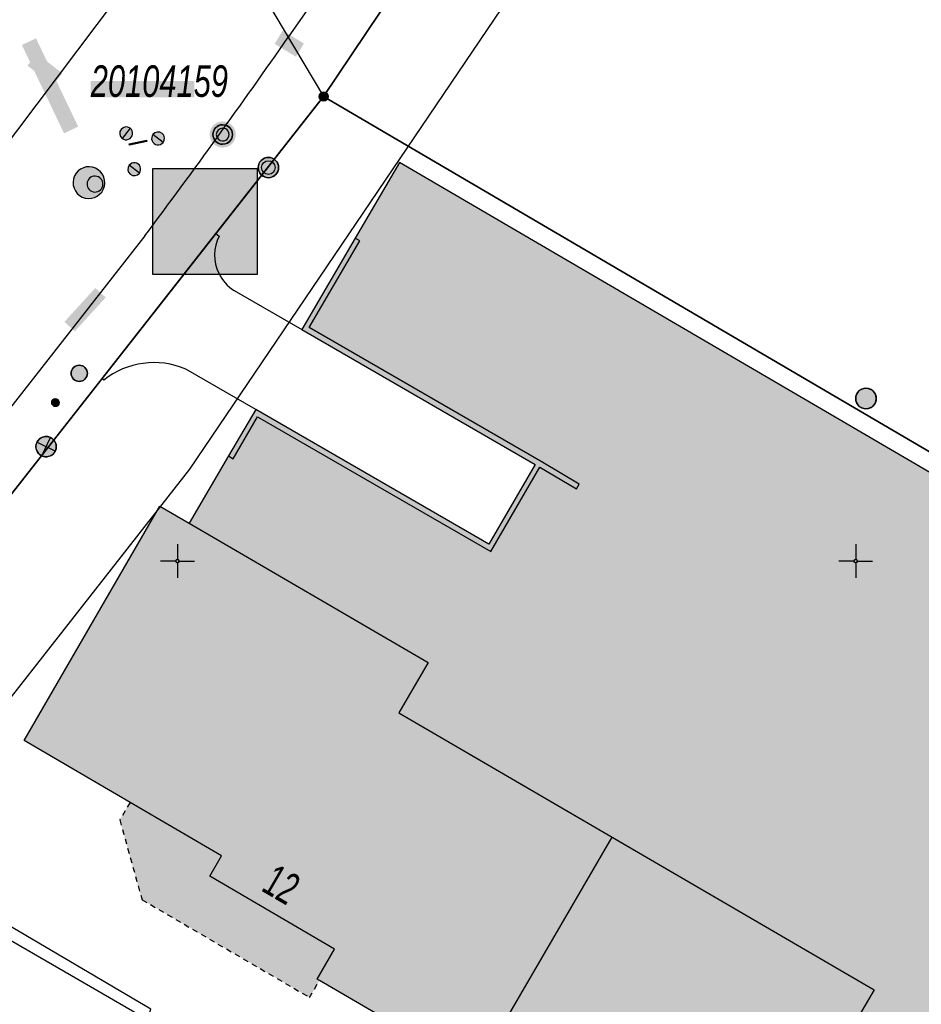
# Model space of a CAD drawing. Header units: metres. Extents: x 2695560 to 2696939, y 1260491 to 1262050.
# Tile 619 of 656: x 2696195 to 2696228, y 1260983 to 1261020. Entities that reach past the tile are written whole.
import ezdxf

# ---------------------------------------------------------------- set-up
doc = ezdxf.new("R2010")
doc.units = ezdxf.units.M
doc.linetypes.add('AUSGEZOGEN', pattern=[0])
doc.linetypes.add('VERDECKT2_S2', pattern=[0.36, 0.2, -0.16])
for name, color, linetype in [('XR$1$AV_Flächen (EO)', 7, 'AUSGEZOGEN'), ('XR$1$AV_Gebäudeflächen (BB)', 7, 'AUSGEZOGEN'), ('XR$1$AV_Gebäudeflächen (EO)', 7, 'AUSGEZOGEN'), ('XR$1$AV_Gebäudeflächen ut.', 7, 'AUSGEZOGEN'), ('XR$1$AV_Grenzpunkte', 7, 'AUSGEZOGEN'), ('XR$1$AV_Haus-Nr.', 7, 'AUSGEZOGEN'), ('XR$1$AV_Koordinatennetzpunkte', 7, 'AUSGEZOGEN'), ('XR$1$AV_Lagefixpunkt-Nr.', 7, 'AUSGEZOGEN'), ('XR$1$AV_Lagefixpunkte', 7, 'AUSGEZOGEN'), ('XR$1$AV_Linien (BB)', 7, 'AUSGEZOGEN'), ('XR$1$AW_LK_Schachtdeckel', 24, 'AUSGEZOGEN'), ('XR$1$EW_LK_Bauwerk_FL_Linie_Punkt', 1, 'AUSGEZOGEN'), ('XR$1$EW_LK_Knoten', 1, 'AUSGEZOGEN'), ('XR$1$Liegenschaftsgrenzen', 7, 'AUSGEZOGEN'), ('XR$1$PFAV', 255, 'AUSGEZOGEN'), ('XR$1$PFAW', 255, 'AUSGEZOGEN'), ('XR$1$PFEW', 255, 'AUSGEZOGEN'), ('XR$1$PFWA', 255, 'AUSGEZOGEN'), ('XR$1$RAEW', 8, 'AUSGEZOGEN'), ('XR$1$RP_Abstandslinie', 7, 'AUSGEZOGEN'), ('XR$1$WA_LK_Absperrarmatur', 171, 'AUSGEZOGEN'), ('XR$1$WA_LK_Hydrant', 171, 'AUSGEZOGEN'), ('XR$1$WA_LK_Rohrleitungsteil', 171, 'AUSGEZOGEN')]:
    doc.layers.add(name, color=color, linetype=linetype)
doc.styles.add('ARIAL', font='arial.ttf')

# ---------------------------------------------------------------- blocks, each defined once
blk = doc.blocks.new('COMPLEXOBJECT_248')
at = {"layer": 'XR$1$AV_Linien (BB)', "color": 7, "linetype": 'AUSGEZOGEN', "transparency": 33554687}
for p, q in [((6201.422, 11012.07), (6201.54, 11011.978)), ((6197.289, 11006.671), (6197.221, 11006.724))]:
    blk.add_line(p, q, dxfattribs=at)
blk.add_lwpolyline([(6202.088, 11009.969), (6204.582, 11008.529), (6213.19, 11003.555), (6211.474, 11000.62), (6202.885, 11005.586), (6200.305, 11007.077)], dxfattribs=at)
for centre, radius, start, end in [((6202.92, 11011.276), 1.549, 153.0563, 205.6918), ((6202.926, 11011.278), 1.554, 205.6526, 237.3792), ((6199.142, 11004.314), 2.998, 67.1696, 128.1641)]:
    blk.add_arc(centre, radius, start, end, dxfattribs=at)
blk = doc.blocks.new('COMPLEXOBJECT_734')
at = {"layer": 'XR$1$AV_Linien (BB)', "color": 7, "linetype": 'AUSGEZOGEN', "transparency": 33554687}
blk.add_line((6198.797, 11011.979), (6173.621, 10979.876), dxfattribs=at)
blk.add_arc((5985.405, 11171.559), 266.462, 323.20996, 325.153, dxfattribs=at)
blk = doc.blocks.new('COMPLEXOBJECT_740')
at = {"layer": 'XR$1$AV_Linien (BB)', "color": 7, "linetype": 'AUSGEZOGEN', "transparency": 33554687}
blk.add_lwpolyline([(6287.505, 11142.244), (6261.157, 11103.34), (6204.708, 11020.205), (6204.085, 11019.306)], dxfattribs=at)
blk = doc.blocks.new('BWAV1')
at = {"layer": 'XR$1$PFAV', "transparency": 33554687}
blk.add_hatch(color=7, dxfattribs=at).paths.add_polyline_path([(0.67, 0), (0.656, 0.135), (0.616, 0.264), (0.55, 0.383), (0.462, 0.486), (0.354, 0.569), (0.233, 0.628), (0.101, 0.662), (-0.034, 0.669), (-0.168, 0.649), (-0.295, 0.602), (-0.41, 0.53), (-0.508, 0.436), (-0.586, 0.325), (-0.639, 0.201), (-0.667, 0.068), (-0.667, -0.068), (-0.639, -0.201), (-0.586, -0.325), (-0.508, -0.436), (-0.41, -0.53), (-0.295, -0.602), (-0.168, -0.649), (-0.034, -0.669), (0.101, -0.662), (0.233, -0.628), (0.354, -0.569), (0.462, -0.486), (0.55, -0.383), (0.616, -0.264), (0.656, -0.135)])
at = {"color": 7, "transparency": 33554687}
for radius, start, end in [(0.5, 91.1948, 268.8052), (0.326, 91.1948, 268.8052), (0.5, 268.8052, 91.1948), (0.326, 268.8052, 91.1948)]:
    blk.add_arc((0, 0), radius, start, end, dxfattribs=at)
at = {"layer": 'XR$1$PFAV', "transparency": 33554687}
blk.add_circle((0, 0), 0.5, dxfattribs=at)
blk = doc.blocks.new('BAV15')
at = {"layer": 'XR$1$PFAV', "transparency": 33554687}
blk.add_hatch(color=7, dxfattribs=at).paths.add_polyline_path([(0.5, 0), (0.49, 0.1), (0.46, 0.2), (0.41, 0.29), (0.34, 0.36), (0.26, 0.42), (0.17, 0.47), (0.08, 0.49), (-0.03, 0.5), (-0.13, 0.48), (-0.22, 0.45), (-0.31, 0.4), (-0.38, 0.33), (-0.44, 0.24), (-0.48, 0.15), (-0.5, 0.05), (-0.5, -0.05), (-0.48, -0.15), (-0.44, -0.24), (-0.38, -0.33), (-0.31, -0.4), (-0.22, -0.45), (-0.13, -0.48), (-0.03, -0.5), (0.08, -0.49), (0.17, -0.47), (0.26, -0.42), (0.34, -0.36), (0.41, -0.29), (0.46, -0.2), (0.49, -0.1)])
at = {"color": 7, "transparency": 33554687}
for start, end in [(90, 270), (270, 90)]:
    blk.add_arc((0, 0), 0.5, start, end, dxfattribs=at)
at = {"layer": 'XR$1$PFAV', "transparency": 33554687}
blk.add_circle((0, 0), 0.5, dxfattribs=at)
blk = doc.blocks.new('BAV2041')
at = {"color": 7, "transparency": 33554687}
for p, q in [((0, 0.5), (0, 0.05)), ((-0.05, 0), (-0.5, 0)), ((0.05, 0), (0.5, 0)), ((0, -0.05), (0, -0.5))]:
    blk.add_line(p, q, dxfattribs=at)
blk.add_circle((0, 0), 0.05, dxfattribs=at)
for start, end in [(90, 270), (270, 90)]:
    blk.add_arc((0, 0), 0.05, start, end, dxfattribs=at)
blk = doc.blocks.new('BAW2088')
at = {"layer": 'XR$1$PFAW', "transparency": 33554687}
blk.add_hatch(color=253, dxfattribs=at).paths.add_polyline_path([(0.51, 0), (0.5, 0.101), (0.47, 0.197), (0.421, 0.286), (0.355, 0.362), (0.275, 0.424), (0.184, 0.469), (0.086, 0.494), (-0.015, 0.499), (-0.115, 0.484), (-0.21, 0.449), (-0.296, 0.395), (-0.369, 0.326), (-0.427, 0.243), (-0.467, 0.15), (-0.487, 0.051), (-0.487, -0.051), (-0.467, -0.15), (-0.427, -0.243), (-0.369, -0.326), (-0.296, -0.395), (-0.21, -0.449), (-0.115, -0.484), (-0.015, -0.499), (0.086, -0.494), (0.184, -0.469), (0.275, -0.424), (0.355, -0.362), (0.421, -0.286), (0.47, -0.197), (0.5, -0.101)])
at = {"transparency": 33554687}
for start, end in [(91.1948, 268.8052), (268.8052, 91.1948)]:
    blk.add_arc((0.01, 0), 0.5, start, end, dxfattribs=at)
at = {"layer": 'XR$1$PFAW', "transparency": 33554687}
blk.add_circle((0.01, 0), 0.5, dxfattribs=at)
blk = doc.blocks.new('BAW2084')
at = {"layer": 'XR$1$PFAW', "transparency": 33554687}
h = blk.add_hatch(color=7, dxfattribs=at)
h.paths.add_polyline_path([(0.237, 0.6), (0.176, 0.597), (0.116, 0.588), (0.057, 0.572), (0, 0.551), (-0.054, 0.525), (-0.106, 0.492), (-0.154, 0.455), (-0.198, 0.413), (-0.238, 0.367), (-0.272, 0.317), (-0.302, 0.264), (-0.326, 0.208), (-0.344, 0.15), (-0.356, 0.091), (-0.363, 0.03), (-0.363, -0.03), (-0.356, -0.091), (-0.344, -0.15), (-0.326, -0.208), (-0.302, -0.264), (-0.272, -0.317), (-0.238, -0.367), (-0.198, -0.413), (-0.154, -0.455), (-0.106, -0.492), (-0.054, -0.525), (0, -0.551), (0.057, -0.572), (0.116, -0.588), (0.176, -0.597), (0.237, -0.6), (0.297, -0.597), (0.357, -0.588), (0.416, -0.572), (0.473, -0.551), (0.528, -0.525), (0.579, -0.492), (0.628, -0.455), (0.672, -0.413), (0.711, -0.367), (0.746, -0.317), (0.775, -0.264), (0.799, -0.208), (0.818, -0.15), (0.83, -0.091), (0.836, -0.03), (0.836, 0.03), (0.83, 0.091), (0.818, 0.15), (0.799, 0.208), (0.775, 0.264), (0.746, 0.317), (0.711, 0.367), (0.672, 0.413), (0.628, 0.455), (0.579, 0.492), (0.528, 0.525), (0.473, 0.551), (0.416, 0.572), (0.357, 0.588), (0.297, 0.597)])
h.paths.add_polyline_path([(0.03, -0.298), (0, -0.3), (-0.03, -0.298), (-0.06, -0.294), (-0.09, -0.286), (-0.118, -0.276), (-0.146, -0.262), (-0.171, -0.246), (-0.195, -0.228), (-0.217, -0.207), (-0.237, -0.184), (-0.255, -0.159), (-0.269, -0.132), (-0.281, -0.104), (-0.29, -0.075), (-0.297, -0.045), (-0.3, -0.015), (-0.3, 0.015), (-0.297, 0.045), (-0.29, 0.075), (-0.281, 0.104), (-0.269, 0.132), (-0.255, 0.159), (-0.237, 0.184), (-0.217, 0.207), (-0.195, 0.228), (-0.171, 0.246), (-0.146, 0.262), (-0.118, 0.276), (-0.09, 0.286), (-0.06, 0.294), (-0.03, 0.298), (0, 0.3), (0.03, 0.298), (0.06, 0.294), (0.09, 0.286), (0.118, 0.276), (0.146, 0.262), (0.171, 0.246), (0.195, 0.228), (0.217, 0.207), (0.237, 0.184), (0.255, 0.159), (0.269, 0.132), (0.281, 0.104), (0.29, 0.075), (0.297, 0.045), (0.3, 0.015), (0.3, -0.015), (0.297, -0.045), (0.29, -0.075), (0.281, -0.104), (0.269, -0.132), (0.255, -0.159), (0.237, -0.184), (0.217, -0.207), (0.195, -0.228), (0.171, -0.246), (0.146, -0.262), (0.118, -0.276), (0.09, -0.286), (0.06, -0.294)], flags=16)
blk.add_hatch(color=7, dxfattribs=at).paths.add_polyline_path([(0, 0.3), (-0.03, 0.298), (-0.06, 0.294), (-0.09, 0.286), (-0.118, 0.276), (-0.146, 0.262), (-0.171, 0.246), (-0.195, 0.228), (-0.217, 0.207), (-0.237, 0.184), (-0.255, 0.159), (-0.269, 0.132), (-0.281, 0.104), (-0.29, 0.075), (-0.297, 0.045), (-0.3, 0.015), (-0.3, -0.015), (-0.297, -0.045), (-0.29, -0.075), (-0.281, -0.104), (-0.269, -0.132), (-0.255, -0.159), (-0.237, -0.184), (-0.217, -0.207), (-0.195, -0.228), (-0.171, -0.246), (-0.146, -0.262), (-0.118, -0.276), (-0.09, -0.286), (-0.06, -0.294), (-0.03, -0.298), (0, -0.3), (0.03, -0.298), (0.06, -0.294), (0.09, -0.286), (0.118, -0.276), (0.146, -0.262), (0.171, -0.246), (0.195, -0.228), (0.217, -0.207), (0.237, -0.184), (0.255, -0.159), (0.269, -0.132), (0.281, -0.104), (0.29, -0.075), (0.297, -0.045), (0.3, -0.015), (0.3, 0.015), (0.297, 0.045), (0.29, 0.075), (0.281, 0.104), (0.269, 0.132), (0.255, 0.159), (0.237, 0.184), (0.217, 0.207), (0.195, 0.228), (0.171, 0.246), (0.146, 0.262), (0.118, 0.276), (0.09, 0.286), (0.06, 0.294), (0.03, 0.298)])
at = {"transparency": 33554687}
for centre, radius, start, end in [((0.237, 0), 0.6, 90, 270), ((0.237, 0), 0.6, 270, 90), ((0, 0), 0.3, 90, 270), ((0, 0), 0.3, 270, 90)]:
    blk.add_arc(centre, radius, start, end, dxfattribs=at)
blk = doc.blocks.new('BWA2013')
at = {"true_color": 0x000000, "transparency": 33554687}
blk.add_hatch(color=18, dxfattribs=at).paths.add_polyline_path([(-0.291, -0.409), (0.352, 0.357), (0.291, 0.409), (-0.352, -0.357)])
at = {"transparency": 33554687}
blk.add_lwpolyline([(-0.291, -0.409), (-0.352, -0.357), (0.291, 0.409), (0.352, 0.357), (-0.291, -0.409)], close=True, dxfattribs=at)
blk = doc.blocks.new('BWA2009')
at = {"true_color": 0x000000, "transparency": 33554687}
blk.add_hatch(color=18, dxfattribs=at).paths.add_polyline_path([(0.333, 0), (0.327, 0.067), (0.306, 0.131), (0.274, 0.19), (0.23, 0.242), (0.176, 0.283), (0.116, 0.313), (0.05, 0.329), (-0.017, 0.333), (-0.084, 0.323), (-0.147, 0.299), (-0.204, 0.264), (-0.253, 0.217), (-0.291, 0.162), (-0.318, 0.1), (-0.332, 0.034), (-0.332, -0.034), (-0.318, -0.1), (-0.291, -0.162), (-0.253, -0.217), (-0.204, -0.264), (-0.147, -0.299), (-0.084, -0.323), (-0.017, -0.333), (0.05, -0.329), (0.116, -0.313), (0.176, -0.283), (0.23, -0.242), (0.274, -0.19), (0.306, -0.131), (0.327, -0.067)])
at = {"layer": 'XR$1$PFWA', "transparency": 33554687}
blk.add_hatch(color=7, dxfattribs=at).paths.add_polyline_path([(0.5, 0), (0.49, 0.101), (0.459, 0.197), (0.41, 0.286), (0.344, 0.362), (0.264, 0.424), (0.174, 0.469), (0.076, 0.494), (-0.025, 0.499), (-0.125, 0.484), (-0.22, 0.449), (-0.306, 0.395), (-0.379, 0.326), (-0.437, 0.243), (-0.477, 0.15), (-0.497, 0.051), (-0.497, -0.051), (-0.477, -0.15), (-0.437, -0.243), (-0.379, -0.326), (-0.306, -0.395), (-0.22, -0.449), (-0.125, -0.484), (-0.025, -0.499), (0.076, -0.494), (0.174, -0.469), (0.264, -0.424), (0.344, -0.362), (0.41, -0.286), (0.459, -0.197), (0.49, -0.101)])
at = {"transparency": 33554687}
blk.add_circle((0, 0), 0.333, dxfattribs=at)
for start, end in [(90, 180), (0, 90), (180, 270), (270, 0)]:
    blk.add_arc((0, 0), 0.5, start, end, dxfattribs=at)
at = {"layer": 'XR$1$PFWA', "transparency": 33554687}
blk.add_circle((0, 0), 0.5, dxfattribs=at)
blk = doc.blocks.new('BWA965')
at = {"layer": 'XR$1$PFWA', "transparency": 33554687}
blk.add_hatch(color=7, dxfattribs=at).paths.add_polyline_path([(0, 0.5), (-0.051, 0.497), (-0.101, 0.49), (-0.15, 0.477), (-0.197, 0.459), (-0.243, 0.437), (-0.286, 0.41), (-0.326, 0.379), (-0.362, 0.344), (-0.395, 0.306), (-0.424, 0.264), (-0.449, 0.22), (-0.469, 0.174), (-0.484, 0.125), (-0.494, 0.076), (-0.499, 0.025), (-0.499, -0.025), (-0.494, -0.076), (-0.484, -0.125), (-0.469, -0.174), (-0.449, -0.22), (-0.424, -0.264), (-0.395, -0.306), (-0.362, -0.344), (-0.326, -0.379), (-0.286, -0.41), (-0.243, -0.437), (-0.197, -0.459), (-0.15, -0.477), (-0.101, -0.49), (-0.051, -0.497), (0, -0.5), (0.051, -0.497), (0.101, -0.49), (0.15, -0.477), (0.197, -0.459), (0.243, -0.437), (0.286, -0.41), (0.326, -0.379), (0.362, -0.344), (0.395, -0.306), (0.424, -0.264), (0.449, -0.22), (0.469, -0.174), (0.484, -0.125), (0.494, -0.076), (0.499, -0.025), (0.499, 0.025), (0.494, 0.076), (0.484, 0.125), (0.469, 0.174), (0.449, 0.22), (0.424, 0.264), (0.395, 0.306), (0.362, 0.344), (0.326, 0.379), (0.286, 0.41), (0.243, 0.437), (0.197, 0.459), (0.15, 0.477), (0.101, 0.49), (0.051, 0.497)])
at = {"transparency": 33554687}
blk.add_line((0, 0.5), (0, -0.5), dxfattribs=at)
for start, end in [(90, 270), (270, 90)]:
    blk.add_arc((0, 0), 0.5, start, end, dxfattribs=at)
blk = doc.blocks.new('BEW15')
at = {"layer": 'XR$1$PFEW', "transparency": 33554687}
h = blk.add_hatch(color=7, dxfattribs=at)
h.paths.add_polyline_path([(-0.5, 0), (-0.497, -0.05), (-0.489, -0.1), (-0.477, -0.15), (-0.459, -0.197), (-0.437, -0.242), (-0.41, -0.285), (-0.379, -0.326), (-0.344, -0.362), (-0.306, -0.395), (-0.264, -0.424), (-0.22, -0.449), (-0.173, -0.469), (-0.125, -0.484), (-0.075, -0.494), (-0.025, -0.499), (0.026, -0.499), (0.076, -0.494), (0.126, -0.484), (0.174, -0.469), (0.22, -0.449), (0.265, -0.424), (0.306, -0.395), (0.345, -0.362), (0.38, -0.326), (0.411, -0.285), (0.437, -0.242), (0.46, -0.197), (0.477, -0.15), (0.49, -0.1), (0.498, -0.05), (0.5, 0), (0.498, 0.051), (0.49, 0.101), (0.477, 0.15), (0.46, 0.197), (0.437, 0.243), (0.411, 0.286), (0.38, 0.326), (0.345, 0.363), (0.306, 0.396), (0.265, 0.424), (0.22, 0.449), (0.174, 0.469), (0.126, 0.484), (0.076, 0.494), (0.026, 0.5), (-0.025, 0.5), (-0.075, 0.494), (-0.125, 0.484), (-0.173, 0.469), (-0.22, 0.449), (-0.264, 0.424), (-0.306, 0.396), (-0.344, 0.363), (-0.379, 0.326), (-0.41, 0.286), (-0.437, 0.243), (-0.459, 0.197), (-0.477, 0.15), (-0.489, 0.101), (-0.497, 0.051)])
h.paths.add_polyline_path([(0.01, 0.001), (0.01, 0), (0.01, -0.001), (0.01, -0.002), (0.01, -0.003), (0.009, -0.004), (0.009, -0.005), (0.009, -0.006), (0.008, -0.006), (0.007, -0.007), (0.006, -0.008), (0.006, -0.008), (0.005, -0.009), (0.004, -0.009), (0.003, -0.01), (0.002, -0.01), (0.001, -0.01), (0, -0.01), (-0.001, -0.01), (-0.002, -0.01), (-0.003, -0.009), (-0.004, -0.009), (-0.005, -0.008), (-0.006, -0.008), (-0.007, -0.007), (-0.007, -0.006), (-0.008, -0.006), (-0.008, -0.005), (-0.009, -0.004), (-0.009, -0.003), (-0.009, -0.002), (-0.01, -0.001), (-0.01, 0), (-0.01, 0.001), (-0.009, 0.002), (-0.009, 0.003), (-0.009, 0.004), (-0.008, 0.005), (-0.008, 0.006), (-0.007, 0.007), (-0.007, 0.007), (-0.006, 0.008), (-0.005, 0.009), (-0.004, 0.009), (-0.003, 0.01), (-0.002, 0.01), (-0.001, 0.01), (0, 0.01), (0.001, 0.01), (0.002, 0.01), (0.003, 0.01), (0.004, 0.01), (0.005, 0.009), (0.006, 0.009), (0.006, 0.008), (0.007, 0.007), (0.008, 0.007), (0.009, 0.006), (0.009, 0.005), (0.009, 0.004), (0.01, 0.003), (0.01, 0.002)], flags=16)
at = {"color": 1, "transparency": 33554687}
for start, end in [(0, 180), (180, 0)]:
    blk.add_arc((0, 0), 0.5, start, end, dxfattribs=at)
at = {"layer": 'XR$1$PFEW', "transparency": 33554687}
blk.add_circle((0, 0), 0.5, dxfattribs=at)
blk = doc.blocks.new('BEWLP2549_S')
at = {"layer": 'XR$1$PFEW', "transparency": 33554687}
blk.add_hatch(color=7, dxfattribs=at).paths.add_polyline_path([(0.5, 0), (0.49, 0.101), (0.459, 0.197), (0.41, 0.286), (0.344, 0.362), (0.264, 0.424), (0.174, 0.469), (0.076, 0.494), (-0.025, 0.499), (-0.125, 0.484), (-0.22, 0.449), (-0.306, 0.395), (-0.379, 0.326), (-0.437, 0.243), (-0.477, 0.15), (-0.497, 0.051), (-0.497, -0.051), (-0.477, -0.15), (-0.437, -0.243), (-0.379, -0.326), (-0.306, -0.395), (-0.22, -0.449), (-0.125, -0.484), (-0.025, -0.499), (0.076, -0.494), (0.174, -0.469), (0.264, -0.424), (0.344, -0.362), (0.41, -0.286), (0.459, -0.197), (0.49, -0.101)])
at = {"color": 1, "transparency": 33554687}
for p, q in [((0.354, -0.354), (-0.354, 0.354)), ((-0.354, -0.354), (0.354, 0.354))]:
    blk.add_line(p, q, dxfattribs=at)
for start, end in [(91.3809, 268.6191), (268.6191, 91.3809)]:
    blk.add_arc((0, 0), 0.5, start, end, dxfattribs=at)
at = {"layer": 'XR$1$PFEW', "transparency": 33554687}
blk.add_circle((0, 0), 0.5, dxfattribs=at)
blk = doc.blocks.new('BEW957')
at = {"layer": 'XR$1$RAEW', "transparency": 33554687}
blk.add_hatch(color=1, dxfattribs=at).paths.add_polyline_path([(-0.5, 0), (-0.5, -0.05), (-0.49, -0.1), (-0.48, -0.15), (-0.46, -0.2), (-0.44, -0.24), (-0.41, -0.29), (-0.38, -0.33), (-0.34, -0.36), (-0.31, -0.4), (-0.26, -0.42), (-0.22, -0.45), (-0.17, -0.47), (-0.13, -0.48), (-0.08, -0.49), (-0.03, -0.5), (0.03, -0.5), (0.08, -0.49), (0.13, -0.48), (0.17, -0.47), (0.22, -0.45), (0.26, -0.42), (0.31, -0.4), (0.34, -0.36), (0.38, -0.33), (0.41, -0.29), (0.44, -0.24), (0.46, -0.2), (0.48, -0.15), (0.49, -0.1), (0.5, -0.05), (0.5, 0), (0.5, 0.05), (0.49, 0.1), (0.48, 0.15), (0.46, 0.2), (0.44, 0.24), (0.41, 0.29), (0.38, 0.33), (0.34, 0.36), (0.31, 0.4), (0.26, 0.42), (0.22, 0.45), (0.17, 0.47), (0.13, 0.48), (0.08, 0.49), (0.03, 0.5), (-0.03, 0.5), (-0.08, 0.49), (-0.13, 0.48), (-0.17, 0.47), (-0.22, 0.45), (-0.26, 0.42), (-0.31, 0.4), (-0.34, 0.36), (-0.38, 0.33), (-0.41, 0.29), (-0.44, 0.24), (-0.46, 0.2), (-0.48, 0.15), (-0.49, 0.1), (-0.5, 0.05)])
at = {"color": 1, "transparency": 33554687}
for start, end in [(90, 180), (180, 270), (0, 90), (270, 0)]:
    blk.add_arc((0, 0), 0.5, start, end, dxfattribs=at)
at = {"layer": 'XR$1$RAEW', "color": 1, "transparency": 33554687}
blk.add_circle((0, 0), 0.5, dxfattribs=at)

msp = doc.modelspace()

# ---------------------------------------------------------------- hatches: boundary and pattern name
at = {"transparency": 33554687}
for points in [[(2696204.847, 1261019.358), (2696204.553, 1261018.87), (2696205.339, 1261018.396), (2696205.633, 1261018.883)], [(2696195.758, 1261019.074), (2696195.238, 1261018.826), (2696196.792, 1261015.572), (2696197.312, 1261015.82)], [(2696195.795, 1261018.512), (2696195.445, 1261018.067), (2696196.377, 1261017.336), (2696196.727, 1261017.781)], [(2696197.778, 1261017.502), (2696197.778, 1261016.899), (2696201.599, 1261016.899), (2696201.599, 1261017.502)], [(2696200.065, 1261014.271), (2696200.065, 1261010.369), (2696203.909, 1261010.369), (2696203.909, 1261014.271)], [(2696196.805, 1261008.626), (2696197.188, 1261008.276), (2696198.325, 1261009.522), (2696197.942, 1261009.872)]]:
    msp.add_hatch(color=7, dxfattribs=at).paths.add_polyline_path(points)
at = {"layer": 'XR$1$AV_Gebäudeflächen (BB)', "true_color": 0xd2d2d2, "transparency": 33554687}
for points in [[(2696216.996, 1260989.634), (2696209.13, 1260994.221), (2696210.208, 1260996.069), (2696201.397, 1261001.207), (2696200.324, 1261001.833), (2696195.319, 1260993.193), (2696199.224, 1260990.916), (2696202.601, 1260988.946), (2696202.163, 1260988.194), (2696206.766, 1260985.509), (2696206.118, 1260984.398), (2696206.204, 1260984.348), (2696211.957, 1260980.993)], [(2696216.996, 1260989.634), (2696211.957, 1260980.993), (2696215.707, 1260978.806), (2696219.089, 1260976.834), (2696218.655, 1260976.089), (2696223.255, 1260973.406), (2696222.613, 1260972.305), (2696222.699, 1260972.255), (2696228.452, 1260968.9), (2696233.494, 1260977.545), (2696225.573, 1260982.164), (2696226.647, 1260984.006)]]:
    msp.add_hatch(color=254, dxfattribs=at).paths.add_polyline_path(points)
at = {"layer": 'XR$1$AV_Gebäudeflächen (EO)', "true_color": 0xebebeb, "transparency": 33554687}
msp.add_hatch(color=7, dxfattribs=at).paths.add_polyline_path([(2696199.665, 1260987.328), (2696205.842, 1260983.726), (2696206.204, 1260984.348), (2696206.118, 1260984.398), (2696206.766, 1260985.509), (2696202.163, 1260988.194), (2696202.601, 1260988.946), (2696199.224, 1260990.916), (2696198.846, 1260990.268)])
at = {"layer": 'XR$1$AV_Gebäudeflächen ut.', "true_color": 0xf5f5f5, "transparency": 33554687}
msp.add_hatch(color=7, dxfattribs=at).paths.add_polyline_path([(2696248.686, 1260963.474), (2696257.515, 1260958.317), (2696258.943, 1260960.759), (2696263.91, 1260969.37), (2696273.831, 1260963.647), (2696272.71, 1260961.704), (2696274.529, 1260960.655), (2696276.478, 1260964.033), (2696274.66, 1260965.082), (2696279.508, 1260973.377), (2696209.154, 1261014.502), (2696207.52, 1261011.706), (2696205.552, 1261008.339), (2696214.16, 1261003.365), (2696212.444, 1261000.43), (2696203.855, 1261005.396), (2696202.849, 1261003.683), (2696201.397, 1261001.207), (2696210.208, 1260996.069), (2696209.13, 1260994.221), (2696226.647, 1260984.006), (2696225.573, 1260982.164), (2696243.116, 1260971.934), (2696242.019, 1260970.053), (2696249.838, 1260965.493)])

# ---------------------------------------------------------------- linework, layer by layer
at = {"color": 24, "lineweight": -3, "transparency": 33554687}
msp.add_lwpolyline([(2696200.065, 1261014.271), (2696203.909, 1261014.271), (2696203.909, 1261010.369), (2696200.065, 1261010.369), (2696200.065, 1261014.271)], close=True, dxfattribs=at)
at = {"layer": 'XR$1$AV_Flächen (EO)', "color": 7, "linetype": 'AUSGEZOGEN', "transparency": 33554687}
msp.add_line((2696202.849, 1261003.683), (2696201.397, 1261001.207), dxfattribs=at)
for points in [[(2696274.529, 1260960.655), (2696276.478, 1260964.033), (2696274.66, 1260965.082), (2696279.508, 1260973.377), (2696209.154, 1261014.502), (2696207.52, 1261011.706)], [(2696207.52, 1261011.706), (2696205.552, 1261008.339), (2696214.16, 1261003.365), (2696212.444, 1261000.43), (2696203.855, 1261005.396), (2696202.849, 1261003.683)], [(2696201.397, 1261001.207), (2696210.208, 1260996.069), (2696209.13, 1260994.221), (2696226.647, 1260984.006), (2696225.573, 1260982.164), (2696243.116, 1260971.934), (2696242.019, 1260970.053), (2696249.838, 1260965.493), (2696248.686, 1260963.474)], [(2696206.204, 1260984.348), (2696206.118, 1260984.398), (2696206.766, 1260985.509), (2696202.163, 1260988.194), (2696202.601, 1260988.946), (2696199.224, 1260990.916)]]:
    msp.add_lwpolyline(points, dxfattribs=at)
msp.add_lwpolyline([(2696215.777, 1261002.649), (2696214.434, 1261003.438), (2696205.826, 1261008.412), (2696207.693, 1261011.605), (2696207.52, 1261011.706), (2696205.552, 1261008.339), (2696214.16, 1261003.365), (2696212.444, 1261000.43), (2696203.855, 1261005.396), (2696202.849, 1261003.683), (2696203.022, 1261003.581), (2696203.927, 1261005.123), (2696212.516, 1261000.157), (2696214.333, 1261003.265), (2696215.676, 1261002.476), (2696215.777, 1261002.649)], close=True, dxfattribs=at)
at = {"layer": 'XR$1$AV_Flächen (EO)', "color": 7, "linetype": 'VERDECKT2_S2', "transparency": 33554687}
for points in [[(2696199.224, 1260990.916), (2696198.846, 1260990.268), (2696199.665, 1260987.328)], [(2696199.665, 1260987.328), (2696205.842, 1260983.726), (2696206.204, 1260984.348)]]:
    msp.add_lwpolyline(points, dxfattribs=at)
at = {"layer": 'XR$1$AV_Linien (BB)', "color": 7, "linetype": 'AUSGEZOGEN', "transparency": 33554687}
for p, q in [((2696202.392, 1261011.88), (2696206.36, 1261016.93)), ((2696198.191, 1261006.534), (2696202.392, 1261011.88)), ((2696186, 1260991.02), (2696198.191, 1261006.534)), ((2696211.957, 1260980.993), (2696216.996, 1260989.634))]:
    msp.add_line(p, q, dxfattribs=at)
for points in [[(2696206.36, 1261016.93), (2696208.97, 1261020.84), (2696217.25, 1261033.17), (2696221.92, 1261040.16), (2696226.66, 1261047.11), (2696231.1, 1261053.55), (2696238.41, 1261064.23), (2696289.55, 1261140.01), (2696294.152, 1261146.459)], [(2696206.36, 1261016.93), (2696251.77, 1260990.31), (2696276.5, 1260975.93), (2696292.379, 1260966.756)], [(2696211.957, 1260980.993), (2696206.204, 1260984.348), (2696206.118, 1260984.398), (2696206.766, 1260985.509), (2696202.163, 1260988.194), (2696202.601, 1260988.946), (2696199.224, 1260990.916), (2696195.319, 1260993.193), (2696200.324, 1261001.833), (2696201.397, 1261001.207), (2696210.208, 1260996.069), (2696209.13, 1260994.221), (2696216.996, 1260989.634)], [(2696216.996, 1260989.634), (2696226.647, 1260984.006), (2696225.573, 1260982.164), (2696233.494, 1260977.545)], [(2696198.482, 1260978.539), (2696199.989, 1260983.298), (2696191.24, 1260988.443), (2696187.496, 1260984.89)]]:
    msp.add_lwpolyline(points, dxfattribs=at)
at = {"layer": 'XR$1$Liegenschaftsgrenzen', "color": 7, "linetype": 'AUSGEZOGEN', "transparency": 33554687}
for p, q in [((2696201.78, 1261024.6), (2696206.36, 1261016.93)), ((2696191.86, 1261011.43), (2696201.527, 1261024.264)), ((2696206.36, 1261016.93), (2696186, 1260991.02))]:
    msp.add_line(p, q, dxfattribs=at)
for points in [[(2696289.55, 1261140.01), (2696238.41, 1261064.23), (2696231.1, 1261053.55), (2696226.66, 1261047.11), (2696221.92, 1261040.16), (2696217.25, 1261033.17), (2696208.97, 1261020.84), (2696206.36, 1261016.93)], [(2696326.153, 1260947.175), (2696310.51, 1260956.42), (2696308.21, 1260957.61), (2696276.5, 1260975.93), (2696251.77, 1260990.31), (2696206.36, 1261016.93)]]:
    msp.add_lwpolyline(points, dxfattribs=at)
at = {"layer": 'XR$1$RP_Abstandslinie', "color": 7, "linetype": 'AUSGEZOGEN', "transparency": 33554687}
msp.add_line((2696213.472, 1261021.005), (2696206.745, 1261011.067), dxfattribs=at)
for points in [[(2696206.745, 1261011.067), (2696201.42, 1261003.2), (2696189.99, 1260988.63)], [(2696189.99, 1260988.63), (2696230.99, 1260964.89), (2696272.53, 1260940.84), (2696288.754, 1260931.451)]]:
    msp.add_lwpolyline(points, dxfattribs=at)

# ---------------------------------------------------------------- block references
at = {"layer": 'XR$1$AV_Grenzpunkte', "color": 7, "linetype": 'AUSGEZOGEN', "lineweight": -3, "transparency": 33554687, "xscale": 0.3249999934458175, "yscale": 0.3249999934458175}
msp.add_blockref('BAV15', (2696206.36, 1261016.93), dxfattribs=at)
at = {"layer": 'XR$1$AV_Koordinatennetzpunkte', "color": 7, "linetype": 'AUSGEZOGEN', "lineweight": -3, "transparency": 33554687, "xscale": 1.25, "yscale": 1.25}
for p in [(2696200.97, 1260999.81), (2696225.97, 1260999.81)]:
    msp.add_blockref('BAV2041', p, dxfattribs=at)
at = {"layer": 'XR$1$AV_Lagefixpunkte', "color": 7, "linetype": 'AUSGEZOGEN', "lineweight": -3, "transparency": 33554687, "xscale": 0.7199999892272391, "yscale": 0.7199999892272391}
msp.add_blockref('BWAV1', (2696202.639, 1261015.529, 438.713), dxfattribs=at)
at = {"layer": 'XR$1$AV_Linien (BB)', "color": 7, "linetype": 'AUSGEZOGEN', "lineweight": -3, "transparency": 33554687}
for name in ['COMPLEXOBJECT_740', 'COMPLEXOBJECT_734', 'COMPLEXOBJECT_248']:
    msp.add_blockref(name, (2690000.97, 1249999.81), dxfattribs=at)
at = {"layer": 'XR$1$AW_LK_Schachtdeckel', "color": 24, "linetype": 'AUSGEZOGEN', "lineweight": -3, "transparency": 33554687, "xscale": 0.9749278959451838, "yscale": 0.9749278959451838, "rotation": 166.555484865}
msp.add_blockref('BAW2084', (2696197.933, 1261013.702), dxfattribs=at)
at = {"layer": 'XR$1$AW_LK_Schachtdeckel', "color": 24, "linetype": 'AUSGEZOGEN', "lineweight": -3, "transparency": 33554687, "xscale": 0.7578193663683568, "yscale": 0.7578193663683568}
msp.add_blockref('BAW2088', (2696226.342, 1261005.8), dxfattribs=at)
at = {"layer": 'XR$1$EW_LK_Bauwerk_FL_Linie_Punkt', "color": 1, "linetype": 'AUSGEZOGEN', "lineweight": -3, "transparency": 33554687, "xscale": 0.5999999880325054, "yscale": 0.5999999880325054}
msp.add_blockref('BEW15', (2696197.351, 1261006.728), dxfattribs=at)
at = {"layer": 'XR$1$EW_LK_Knoten', "color": 1, "linetype": 'AUSGEZOGEN', "lineweight": -3, "transparency": 33554687, "xscale": 0.2749999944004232, "yscale": 0.2749999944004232}
msp.add_blockref('BEW957', (2696196.474, 1261005.649), dxfattribs=at)
at = {"layer": 'XR$1$EW_LK_Knoten', "color": 1, "linetype": 'AUSGEZOGEN', "lineweight": -3, "transparency": 33554687, "xscale": 0.7499999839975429, "yscale": 0.7499999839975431, "rotation": 19.3842}
msp.add_blockref('BEWLP2549_S', (2696196.129, 1261004.026), dxfattribs=at)
at = {"layer": 'XR$1$WA_LK_Absperrarmatur', "color": 171, "linetype": 'AUSGEZOGEN', "lineweight": -3, "transparency": 33554687}
for p, xscale, yscale, rotation in [((2696199.081, 1261015.573), 0.4755282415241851, 0.4755282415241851, 321.866455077), ((2696200.257, 1261015.384), 0.475528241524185, 0.475528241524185, 231.829086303), ((2696199.379, 1261014.253), 0.475528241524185, 0.4755282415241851, 232.3865356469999)]:
    msp.add_blockref('BWA965', p, dxfattribs=dict(at, xscale=xscale, yscale=yscale, rotation=rotation))
at = {"layer": 'XR$1$WA_LK_Hydrant', "color": 171, "linetype": 'AUSGEZOGEN', "lineweight": -3, "transparency": 33554687, "xscale": 0.7499999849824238, "yscale": 0.7499999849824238, "rotation": 314.999511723}
msp.add_blockref('BWA2009', (2696204.324, 1261014.311), dxfattribs=at)
at = {"layer": 'XR$1$WA_LK_Rohrleitungsteil', "color": 171, "linetype": 'AUSGEZOGEN', "lineweight": -3, "transparency": 33554687, "xscale": 0.6499999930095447, "yscale": 0.6499999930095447, "rotation": 321.86669922}
msp.add_blockref('BWA2013', (2696199.521, 1261015.227), dxfattribs=at)

# ---------------------------------------------------------------- texts
at = {"layer": 'XR$1$AV_Haus-Nr.', "color": 7, "transparency": 33554687, "insert": (2696204.513, 1260987.392), "char_height": 1.1621, "width": 1.59081, "attachment_point": 8, "rotation": 329.751, "style": 'ARIAL'}
msp.add_mtext('\\W0.64;12', dxfattribs=at)
at = {"layer": 'XR$1$AV_Lagefixpunkt-Nr.', "color": 7, "transparency": 33554687, "insert": (2696197.778, 1261016.899), "char_height": 1.1621, "width": 5.49745, "attachment_point": 7, "style": 'ARIAL'}
msp.add_mtext('\\A1;{\\fArial|i1|b0;\\H1.162102;\\W0.700000;\\C7;20104159}\\P', dxfattribs=at)

doc.saveas('drawing.dxf')
